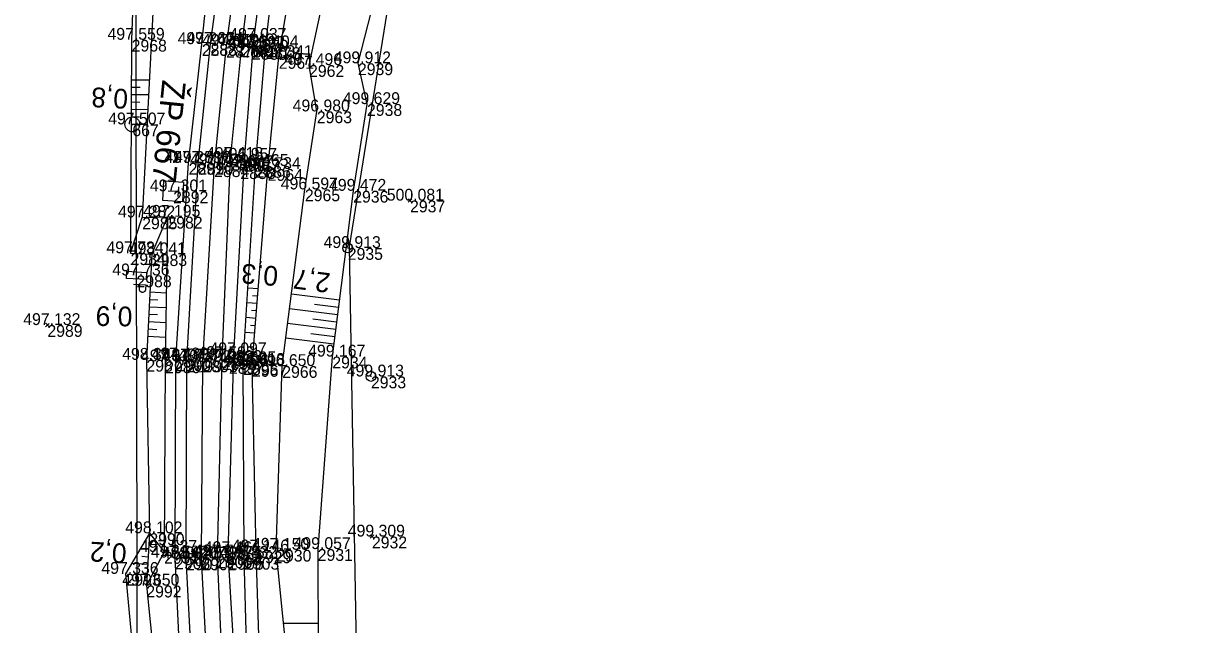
# Model space of a CAD drawing. Extents: x -1234191 to 23050, y -1290331 to -741191.
# Drawn here: x -864904.3 to -864784.3, y -1103254.4 to -1103193.4 of the extents above; entities that cross this region are included whole.
import ezdxf

# ---------------------------------------------------------------- set-up
doc = ezdxf.new("R2010")
doc.units = 0
for name, color, linetype in [('Vrstva 1', 7, 'Continuous'), ('Vrstva 33', 7, 'Continuous'), ('Vrstva 36', 7, 'Continuous'), ('Vrstva 4', 7, 'Continuous'), ('Vrstva 48', 7, 'Continuous'), ('Vrstva 49', 7, 'Continuous'), ('Vrstva 53', 7, 'Continuous'), ('Vrstva 55', 7, 'Continuous'), ('Vrstva 60', 7, 'Continuous'), ('Vrstva 61', 7, 'Continuous'), ('Vrstva 63', 7, 'Continuous'), ('Vrstva 7', 7, 'Continuous')]:
    doc.layers.add(name, color=color, linetype=linetype)

msp = doc.modelspace()

# ---------------------------------------------------------------- linework, layer by layer
at = {"layer": 'Vrstva 1'}
msp.add_lwpolyline([(-864787.36, -1102983.61), (-864800.07, -1102999.57), (-864808.93, -1103011.13), (-864817.49, -1103022.89), (-864825.83, -1103035.15), (-864836.23, -1103052.05), (-864845.73, -1103069.63), (-864853.5, -1103085.9), (-864861.95, -1103106.36), (-864868.47, -1103125.08), (-864874.1, -1103144.43), (-864878.68, -1103163.91), (-864882.14, -1103183.5), (-864883.76, -1103195.66), (-864884.98, -1103207.79), (-864886.15, -1103227.6), (-864886.28, -1103247.7), (-864885.25, -1103267.65), (-864883.95, -1103281.17), (-864883.14, -1103287.68), (-864880.03, -1103307.26), (-864876.2, -1103325.27)], dxfattribs=at)
at = {"layer": 'Vrstva 33'}
for p, q in [((-864888.61, -1103209.97), (-864888.67, -1103210.97)), ((-864888.64, -1103210.47), (-864889.64, -1103210.41))]:
    msp.add_line(p, q, dxfattribs=at)
msp.add_lwpolyline([(-864888.08, -1103209.5), (-864888.2, -1103211.49), (-864890.2, -1103211.38), (-864890.08, -1103209.38), (-864888.08, -1103209.5)], dxfattribs=at)
at = {"layer": 'Vrstva 36'}
msp.add_lwpolyline([(-864891.84, -1103218.66), (-864891.88, -1103219.4), (-864893.89, -1103219.28), (-864893.85, -1103218.54)], close=True, dxfattribs=at)
for points in [[(-864893.16, -1103219.85), (-864891.91, -1103219.92)], [(-864892.55, -1103220.41), (-864892.52, -1103219.89)], [(-864891.94, -1103220.44), (-864892, -1103220.6), (-864892.21, -1103220.7), (-864892.32, -1103220.69), (-864892.52, -1103220.57), (-864892.55, -1103220.41)], [(-864891.91, -1103219.92), (-864891.94, -1103220.44)]]:
    msp.add_lwpolyline(points, dxfattribs=at)
at = {"layer": 'Vrstva 4'}
for points in [[(-864882.35, -1103308.01), (-864885.65, -1103288.52), (-864887.95, -1103268.2), (-864888.94, -1103247.61), (-864888.86, -1103227.5), (-864887.57, -1103207.55), (-864886.23, -1103195.49), (-864884.99, -1103183.42), (-864881.24, -1103163.61), (-864876.81, -1103143.93), (-864871.15, -1103124.46), (-864864.47, -1103105.59), (-864855.92, -1103084.82)], [(-864881.41, -1103308.23), (-864884.72, -1103287.93), (-864886.74, -1103268.09), (-864887.83, -1103247.71), (-864887.75, -1103227.61), (-864886.6, -1103207.54), (-864885.35, -1103195.46), (-864883.7, -1103183.31), (-864880.33, -1103163.5), (-864875.73, -1103144.05), (-864869.94, -1103124.63), (-864863.58, -1103105.83), (-864855.22, -1103085.3)], [(-864852.29, -1103086.51), (-864860.52, -1103106.69), (-864867.01, -1103125.61), (-864872.65, -1103144.79), (-864877.23, -1103164.2), (-864880.68, -1103183.49), (-864882.21, -1103195.62), (-864883.35, -1103207.15), (-864884.2, -1103227.36), (-864884.68, -1103247.49), (-864883.8, -1103267.45), (-864881.26, -1103287.59), (-864878.32, -1103307.55)], [(-864861.57, -1103115.59), (-864865.5, -1103125.98), (-864871.46, -1103144.56), (-864876.51, -1103164.28), (-864879.49, -1103183.53), (-864880.99, -1103195.06), (-864881.93, -1103207.23), (-864883, -1103226.97), (-864883.58, -1103247.16), (-864882.42, -1103266.81), (-864880.66, -1103287.7), (-864877.31, -1103307.34)]]:
    msp.add_lwpolyline(points, dxfattribs=at)
at = {"layer": 'Vrstva 48'}
for p, q in [((-864893.37, -1103199.11), (-864891.55, -1103199.12)), ((-864893.38, -1103200.61), (-864891.63, -1103200.62)), ((-864893.37, -1103199.86), (-864892.48, -1103199.87)), ((-864893.38, -1103201.36), (-864892.52, -1103201.37)), ((-864893.39, -1103202.86), (-864892.57, -1103202.87)), ((-864893.38, -1103202.11), (-864891.71, -1103202.12)), ((-864893.39, -1103203.61), (-864891.79, -1103203.62)), ((-864891.49, -1103220.65), (-864889.84, -1103220.74)), ((-864880.51, -1103220.34), (-864881.55, -1103220.26)), ((-864880.57, -1103221.09), (-864881.08, -1103221.05)), ((-864872.27, -1103221.49), (-864877.13, -1103220.87)), ((-864891.57, -1103222.15), (-864889.86, -1103222.24)), ((-864891.53, -1103221.4), (-864890.69, -1103221.45)), ((-864880.63, -1103221.83), (-864881.64, -1103221.75)), ((-864872.36, -1103222.23), (-864874.8, -1103221.93)), ((-864891.61, -1103222.9), (-864890.74, -1103222.95)), ((-864880.75, -1103223.33), (-864881.74, -1103223.25)), ((-864880.69, -1103222.58), (-864881.19, -1103222.54)), ((-864872.46, -1103222.98), (-864877.32, -1103222.36)), ((-864872.55, -1103223.72), (-864874.98, -1103223.41)), ((-864891.69, -1103224.4), (-864890.79, -1103224.45)), ((-864891.65, -1103223.65), (-864889.89, -1103223.74)), ((-864880.81, -1103224.08), (-864881.3, -1103224.04)), ((-864872.64, -1103224.46), (-864877.52, -1103223.85)), ((-864891.73, -1103225.15), (-864889.91, -1103225.24)), ((-864880.87, -1103224.82), (-864881.83, -1103224.75)), ((-864872.83, -1103225.95), (-864877.71, -1103225.34)), ((-864872.74, -1103225.21), (-864875.17, -1103224.9)), ((-864891.65, -1103246.81), (-864892.5, -1103246.76)), ((-864891.73, -1103248.31), (-864893.35, -1103248.22)), ((-864891.69, -1103247.56), (-864892.31, -1103247.52)), ((-864874.45, -1103254.29), (-864877.93, -1103254.3))]:
    msp.add_line(p, q, dxfattribs=at)
at = {"layer": 'Vrstva 49'}
for p, q in [((-864864.91, -1103211.21), (-864865.28, -1103211.54)), ((-864865.26, -1103211.19), (-864864.93, -1103211.56)), ((-864893.46, -1103216.72), (-864892.28, -1103213.09)), ((-864891.29, -1103216.82), (-864889.72, -1103213.02)), ((-864901.71, -1103223.85), (-864902.08, -1103224.18)), ((-864902.06, -1103223.83), (-864901.73, -1103224.2)), ((-864868.79, -1103245.3), (-864869.15, -1103245.65)), ((-864869.14, -1103245.3), (-864868.79, -1103245.65))]:
    msp.add_line(p, q, dxfattribs=at)
for points in [[(-864881.4, -1103267.5), (-864881.94, -1103247.64), (-864882.03, -1103227.89), (-864880.77, -1103207.86), (-864879.77, -1103195.81), (-864878.42, -1103184.07), (-864875.2, -1103164.31), (-864870.75, -1103145.1), (-864865.5, -1103125.98)], [(-864887.37, -1103144.6), (-864890.67, -1103164.08), (-864892.95, -1103184.09), (-864893.35, -1103195.05)], [(-864879.54, -1103208.17), (-864878.42, -1103196.8), (-864876.5, -1103185.12), (-864873.53, -1103164.79)], [(-864875.77, -1103210.24), (-864874.56, -1103202.32), (-864875.35, -1103197.62), (-864872.61, -1103184.88), (-864869.67, -1103165.31)], [(-864868.04, -1103188.15), (-864870.39, -1103197.44), (-864869.47, -1103201.58), (-864870.87, -1103210.38), (-864872.99, -1103227.21), (-864874.47, -1103246.75), (-864874.4, -1103267.33), (-864874.95, -1103286.88)], [(-864891.12, -1103191.02), (-864892.28, -1103213.09), (-864889.72, -1103213.02), (-864889.95, -1103227.7), (-864890.06, -1103247.04)], [(-864893.35, -1103195.05), (-864893.46, -1103216.72), (-864893.46, -1103216.72)], [(-864878.37, -1103286.97), (-864880.09, -1103267.27), (-864880.72, -1103246.99), (-864881.13, -1103228.06), (-864879.54, -1103208.17)], [(-864876.95, -1103286.72), (-864876.65, -1103267.04), (-864878.68, -1103246.82), (-864878.07, -1103228.17), (-864875.77, -1103210.24)], [(-864893.46, -1103216.72), (-864891.29, -1103216.82), (-864891.85, -1103227.54), (-864891.55, -1103245.15)], [(-864891.55, -1103245.15), (-864893.97, -1103249.27)], [(-864891.55, -1103245.15), (-864891.86, -1103250.46)], [(-864891.55, -1103245.15), (-864890.06, -1103247.04)], [(-864890.06, -1103247.04), (-864891.86, -1103250.46)], [(-864893.97, -1103249.27), (-864892.17, -1103268.33), (-864891.18, -1103287.79), (-864888.97, -1103306.42)], [(-864891.86, -1103250.46), (-864890.05, -1103268.23), (-864887.62, -1103287.38), (-864883.85, -1103307.81), (-864879.86, -1103326.73)]]:
    msp.add_lwpolyline(points, dxfattribs=at)
at = {"layer": 'Vrstva 53'}
for p, q in [((-864871.42, -1103216.14), (-864871.42, -1103216.23)), ((-864869.07, -1103229.18), (-864869.07, -1103229.28))]:
    msp.add_line(p, q, dxfattribs=at)
for points in [[(-864889.03, -1103323.28), (-864892.77, -1103263.78), (-864892.91, -1103184.37), (-864883.42, -1103119.48), (-864874.29, -1103087.16), (-864855.71, -1103052.53), (-864814.57, -1102995.09), (-864799.32, -1102988.77), (-864779.65, -1102957.8), (-864778.43, -1102951.42), (-864757.64, -1102926.36), (-864755.77, -1102924.22), (-864753.95, -1102921.47), (-864728.77, -1102872.58), (-864694.07, -1102830.31)], [(-864750.87, -1102982.07), (-864779.87, -1103011.49), (-864808.83, -1103051.1), (-864846.52, -1103114.38), (-864849.42, -1103120.96), (-864857.98, -1103139.25), (-864859.05, -1103143.62), (-864860.12, -1103158.85), (-864863.34, -1103166.58), (-864871.29, -1103216.08), (-864869.74, -1103303.4), (-864855.1, -1103331.53)]]:
    msp.add_lwpolyline(points, dxfattribs=at)
for centre in [(-864871.42, -1103216.19), (-864869.07, -1103229.23)]:
    msp.add_circle(centre, 0.499, dxfattribs=at)
at = {"layer": 'Vrstva 55'}
msp.add_lwpolyline([(-864677.03, -1102870.08), (-864678.05, -1102872.49), (-864681.46, -1102880.03), (-864685.19, -1102888.26), (-864692.25, -1102903.86), (-864699.08, -1102921.54), (-864702.16, -1102929.53), (-864722.42, -1102960.74), (-864750.87, -1102982.07), (-864779.87, -1103011.49), (-864808.83, -1103051.1), (-864846.52, -1103114.38), (-864836.8, -1103132.5), (-864838.87, -1103147.22), (-864863.34, -1103166.58), (-864871.29, -1103216.08), (-864869.74, -1103303.4), (-864855.1, -1103331.53)], dxfattribs=at)
at = {"layer": 'Vrstva 60'}
for p, q in [((-864893.35, -1103195.05), (-864893.35, -1103195.05)), ((-864886.23, -1103195.49), (-864886.23, -1103195.49)), ((-864885.35, -1103195.46), (-864885.35, -1103195.46)), ((-864883.76, -1103195.66), (-864883.76, -1103195.66)), ((-864882.21, -1103195.62), (-864882.21, -1103195.62)), ((-864880.99, -1103195.06), (-864880.99, -1103195.06)), ((-864879.77, -1103195.81), (-864879.77, -1103195.81)), ((-864881.14, -1103195.88), (-864881.14, -1103195.88)), ((-864878.42, -1103196.8), (-864878.42, -1103196.8)), ((-864875.35, -1103197.62), (-864875.35, -1103197.62)), ((-864870.39, -1103197.44), (-864870.39, -1103197.44)), ((-864869.47, -1103201.58), (-864869.47, -1103201.58)), ((-864874.56, -1103202.32), (-864874.56, -1103202.32)), ((-864893.28, -1103203.64), (-864893.28, -1103203.64)), ((-864887.57, -1103207.55), (-864887.57, -1103207.55)), ((-864886.6, -1103207.54), (-864886.6, -1103207.54)), ((-864884.98, -1103207.79), (-864884.98, -1103207.79)), ((-864883.35, -1103207.15), (-864883.35, -1103207.15)), ((-864881.93, -1103207.23), (-864881.93, -1103207.23)), ((-864880.77, -1103207.86), (-864880.77, -1103207.86)), ((-864882.32, -1103207.99), (-864882.32, -1103207.99)), ((-864879.54, -1103208.17), (-864879.54, -1103208.17)), ((-864875.77, -1103210.24), (-864875.77, -1103210.24)), ((-864889.14, -1103210.44), (-864889.14, -1103210.44)), ((-864870.87, -1103210.38), (-864870.87, -1103210.38)), ((-864865.1, -1103211.38), (-864865.1, -1103211.38)), ((-864892.28, -1103213.09), (-864892.28, -1103213.09)), ((-864889.72, -1103213.02), (-864889.72, -1103213.02)), ((-864871.42, -1103216.19), (-864871.42, -1103216.19)), ((-864893.46, -1103216.72), (-864893.46, -1103216.72)), ((-864891.29, -1103216.82), (-864891.29, -1103216.82)), ((-864892.86, -1103218.97), (-864892.86, -1103218.97)), ((-864901.9, -1103224.01), (-864901.9, -1103224.01)), ((-864883, -1103226.97), (-864883, -1103226.97)), ((-864891.85, -1103227.54), (-864891.85, -1103227.54)), ((-864889.95, -1103227.7), (-864889.95, -1103227.7)), ((-864888.86, -1103227.5), (-864888.86, -1103227.5)), ((-864887.75, -1103227.61), (-864887.75, -1103227.61)), ((-864886.15, -1103227.6), (-864886.15, -1103227.6)), ((-864884.2, -1103227.36), (-864884.2, -1103227.36)), ((-864883.48, -1103227.76), (-864883.48, -1103227.76)), ((-864882.03, -1103227.89), (-864882.03, -1103227.89)), ((-864881.13, -1103228.06), (-864881.13, -1103228.06)), ((-864878.07, -1103228.17), (-864878.07, -1103228.17)), ((-864872.99, -1103227.21), (-864872.99, -1103227.21)), ((-864869.07, -1103229.23), (-864869.07, -1103229.23)), ((-864891.55, -1103245.15), (-864891.55, -1103245.15)), ((-864868.97, -1103245.48), (-864868.97, -1103245.48)), ((-864890.06, -1103247.04), (-864890.06, -1103247.04)), ((-864883.58, -1103247.16), (-864883.58, -1103247.16)), ((-864880.72, -1103246.99), (-864880.72, -1103246.99)), ((-864878.68, -1103246.82), (-864878.68, -1103246.82)), ((-864874.47, -1103246.75), (-864874.47, -1103246.75)), ((-864888.94, -1103247.61), (-864888.94, -1103247.61)), ((-864887.83, -1103247.71), (-864887.83, -1103247.71)), ((-864886.28, -1103247.7), (-864886.28, -1103247.7)), ((-864884.68, -1103247.49), (-864884.68, -1103247.49)), ((-864883.52, -1103247.65), (-864883.52, -1103247.65)), ((-864881.94, -1103247.64), (-864881.94, -1103247.64)), ((-864893.97, -1103249.27), (-864893.97, -1103249.27)), ((-864891.86, -1103250.46), (-864891.86, -1103250.46))]:
    msp.add_line(p, q, dxfattribs=at)
at = {"layer": 'Vrstva 63'}
msp.add_line((-864893.33, -1103203.64), (-864893.23, -1103203.64), dxfattribs=at)
msp.add_circle((-864893.28, -1103203.64), 0.756, dxfattribs=at)
at = {"layer": 'Vrstva 7'}
for p, q in [((-864880.64, -1103195.95), (-864881.63, -1103195.82)), ((-864881.07, -1103195.39), (-864881.2, -1103196.38)), ((-864882.26, -1103207.5), (-864882.37, -1103208.49)), ((-864881.82, -1103208.04), (-864882.81, -1103207.94)), ((-864882.98, -1103227.76), (-864883.98, -1103227.75)), ((-864883.48, -1103227.26), (-864883.48, -1103228.25)), ((-864883.54, -1103247.15), (-864883.49, -1103248.15)), ((-864883.02, -1103247.63), (-864884.02, -1103247.68))]:
    msp.add_line(p, q, dxfattribs=at)

# ---------------------------------------------------------------- texts
at = {"layer": 'Vrstva 48'}
for s, rotation, p in [('0,8', 176.9913, (-864893.67, -1103200.07)), ('0,3', 175.4162, (-864878.42, -1103218.07)), ('2,7', 172.8176, (-864873.1, -1103218.77)), ('0,9', 179.1256, (-864893.26, -1103222.15)), ('0,2', 176.7418, (-864893.81, -1103246.21))]:
    msp.add_text(s, height=2, rotation=rotation, dxfattribs=at).set_placement(p)
at = {"layer": 'Vrstva 60'}
for s, p in [('2968', (-864893.35, -1103196.25)), ('2883', (-864886.23, -1103196.69)), ('2882', (-864885.35, -1103196.66)), ('2876', (-864883.76, -1103196.86)), ('2881', (-864882.21, -1103196.82)), ('2880', (-864881.14, -1103197.08)), ('2879', (-864880.99, -1103196.26)), ('2878', (-864879.77, -1103197.01)), ('2961', (-864878.42, -1103198)), ('2962', (-864875.35, -1103198.82)), ('2939', (-864870.39, -1103198.64)), ('2938', (-864869.47, -1103202.78)), ('2963', (-864874.56, -1103203.52)), ('667', (-864893.28, -1103204.84)), ('2891', (-864887.57, -1103208.75)), ('2890', (-864886.6, -1103208.74)), ('2884', (-864884.98, -1103208.99)), ('2889', (-864883.35, -1103208.35)), ('2887', (-864881.93, -1103208.43)), ('2886', (-864880.77, -1103209.06)), ('2888', (-864882.32, -1103209.19)), ('2964', (-864879.54, -1103209.37)), ('2965', (-864875.77, -1103211.44)), ('2892', (-864889.14, -1103211.64)), ('2936', (-864870.87, -1103211.58)), ('2937', (-864865.1, -1103212.57)), ('2985', (-864892.28, -1103214.29)), ('2982', (-864889.72, -1103214.22)), ('2935', (-864871.42, -1103217.39)), ('2984', (-864893.46, -1103217.92)), ('2983', (-864891.29, -1103218.02)), ('2988', (-864892.86, -1103220.17)), ('2989', (-864901.9, -1103225.21)), ('2896', (-864883, -1103228.17)), ('2987', (-864891.85, -1103228.74)), ('2986', (-864889.95, -1103228.9)), ('2900', (-864888.86, -1103228.7)), ('2899', (-864887.75, -1103228.81)), ('2893', (-864886.15, -1103228.8)), ('2898', (-864884.2, -1103228.56)), ('2897', (-864883.48, -1103228.96)), ('2895', (-864882.03, -1103229.09)), ('2967', (-864881.13, -1103229.26)), ('2966', (-864878.07, -1103229.37)), ('2934', (-864872.99, -1103228.41)), ('2933', (-864869.07, -1103230.43)), ('2990', (-864891.55, -1103246.35)), ('2932', (-864868.97, -1103246.68)), ('2991', (-864890.06, -1103248.24)), ('2906', (-864884.68, -1103248.69)), ('2904', (-864883.58, -1103248.36)), ('2929', (-864880.72, -1103248.19)), ('2930', (-864878.68, -1103248.02)), ('2931', (-864874.47, -1103247.95)), ('2908', (-864888.94, -1103248.81)), ('2907', (-864887.83, -1103248.91)), ('2901', (-864886.28, -1103248.9)), ('2905', (-864883.52, -1103248.85)), ('2903', (-864881.94, -1103248.84)), ('2993', (-864893.97, -1103250.47)), ('2992', (-864891.86, -1103251.66))]:
    msp.add_text(s, height=1.2, dxfattribs=at).set_placement(p)
at = {"layer": 'Vrstva 61'}
for s, p in [('497.559', (-864895.8, -1103195.05)), ('497.267', (-864888.68, -1103195.49)), ('497.624', (-864887.8, -1103195.46)), ('497.650', (-864886.21, -1103195.66)), ('497.349', (-864884.67, -1103195.62)), ('497.592', (-864883.59, -1103195.88)), ('497.037', (-864883.44, -1103195.06)), ('496.404', (-864882.22, -1103195.81)), ('497.341', (-864880.78, -1103196.8)), ('497.496', (-864877.8, -1103197.62)), ('499.912', (-864872.84, -1103197.44)), ('499.629', (-864871.92, -1103201.58)), ('496.980', (-864877.01, -1103202.32)), ('497.507', (-864895.73, -1103203.64)), ('497.283', (-864890.02, -1103207.55)), ('497.710', (-864889.05, -1103207.54)), ('497.734', (-864887.43, -1103207.79)), ('497.418', (-864885.8, -1103207.15)), ('496.957', (-864884.39, -1103207.23)), ('496.465', (-864883.23, -1103207.86)), ('497.687', (-864884.77, -1103207.99)), ('496.734', (-864881.99, -1103208.17)), ('496.597', (-864878.22, -1103210.24)), ('497.301', (-864891.5, -1103210.44)), ('499.472', (-864873.32, -1103210.38)), ('500.081', (-864867.46, -1103211.38)), ('497.282', (-864894.73, -1103213.09)), ('497.195', (-864892.18, -1103213.02)), ('499.913', (-864873.87, -1103216.19)), ('497.734', (-864895.91, -1103216.72)), ('498.041', (-864893.64, -1103216.82)), ('497.736', (-864895.31, -1103218.97)), ('497.132', (-864904.35, -1103224.01)), ('497.097', (-864885.45, -1103226.97)), ('498.384', (-864894.31, -1103227.54)), ('497.510', (-864892.4, -1103227.7)), ('497.439', (-864891.32, -1103227.5)), ('497.857', (-864890.2, -1103227.61)), ('497.870', (-864888.6, -1103227.6)), ('497.595', (-864886.66, -1103227.36)), ('497.823', (-864885.93, -1103227.76)), ('496.605', (-864884.49, -1103227.89)), ('496.818', (-864883.58, -1103228.06)), ('496.650', (-864880.52, -1103228.17)), ('499.167', (-864875.44, -1103227.21)), ('499.913', (-864871.52, -1103229.23)), ('498.102', (-864894, -1103245.15)), ('499.309', (-864871.42, -1103245.48)), ('497.537', (-864892.51, -1103247.04)), ('497.741', (-864887.04, -1103247.49)), ('497.464', (-864886.03, -1103247.16)), ('497.146', (-864883.18, -1103246.99)), ('497.150', (-864881.13, -1103246.82)), ('499.057', (-864876.92, -1103246.75)), ('497.582', (-864891.39, -1103247.61)), ('498.026', (-864890.28, -1103247.71)), ('498.079', (-864888.73, -1103247.7)), ('497.974', (-864885.97, -1103247.65)), ('496.832', (-864884.39, -1103247.64)), ('497.336', (-864896.42, -1103249.27)), ('497.650', (-864894.31, -1103250.46))]:
    msp.add_text(s, height=1.2, dxfattribs=at).set_placement(p)
at = {"layer": 'Vrstva 63'}
msp.add_text('ŽP 667', height=2.4, rotation=264.2399, dxfattribs=at).set_placement((-864890.23, -1103199.07))

doc.saveas('drawing.dxf')
